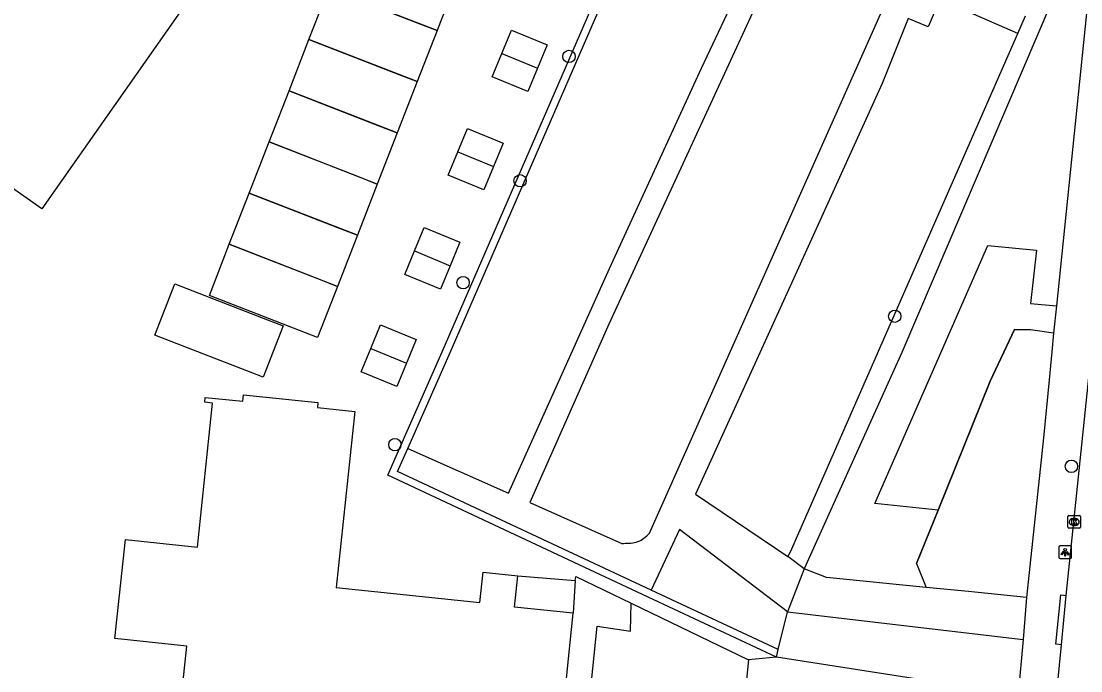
# Model space of a CAD drawing. Extents: x 161355 to 162026, y 386504 to 387459.
# Drawn here: x 161733.1 to 161816.9, y 386974.8 to 387026.1 of the extents above; entities that cross this region are included whole.
import ezdxf

# ---------------------------------------------------------------- set-up
doc = ezdxf.new("R2010")
doc.units = 0
for name, color, linetype in [('IMGEO_Boom', 7, 'Continuous'), ('IMGEO_Groenvoorziening', 7, 'Continuous'), ('IMGEO_Haag', 7, 'Continuous'), ('IMGEO_Hek', 7, 'Continuous'), ('IMGEO_Kolk', 7, 'Continuous'), ('IMGEO_Lichtpunt', 7, 'Continuous'), ('IMGEO_Pand', 7, 'Continuous'), ('IMGEO_Pand_vergunning_verleend', 7, 'Continuous'), ('IMGEO_Rijbaan_lokaal_open', 7, 'Continuous'), ('IMGEO_Voetpad_open', 7, 'Continuous')]:
    doc.layers.add(name, color=color, linetype=linetype)

msp = doc.modelspace()

# ---------------------------------------------------------------- linework, layer by layer
at = {"layer": 'IMGEO_Boom'}
for centre in [(161776.458, 387023.353), (161772.594, 387013.526), (161768.087, 387005.471), (161802.217, 387002.813), (161762.693, 386992.664), (161816.185, 386990.951)]:
    msp.add_circle(centre, 0.489, dxfattribs=at)
at = {"layer": 'IMGEO_Groenvoorziening'}
for points in [[(161815.863, 387030.555), (161802.789, 386999.955), (161795.062, 386982.841)], [(161793.773, 386983.828), (161793.973, 386984.193), (161811.962, 387025.169)], [(161805.644, 386987.493), (161800.636, 386988.001), (161809.588, 387008.416), (161813.434, 387008.038), (161812.953, 387003.812), (161815.003, 387003.636)], [(161814.782, 387001.486), (161812.956, 387001.728), (161811.679, 387001.766), (161809.77, 386997.691), (161805.644, 386987.493)], [(161805.644, 386987.493), (161803.94, 386983.281), (161804.691, 386981.376)], [(161781.371, 386980.133), (161790.657, 386975.66)], [(161793.008, 386976.465), (161793.725, 386979.452)], [(161792.865, 386975.87), (161790.657, 386975.66)], [(161811.785, 386972.925), (161792.865, 386975.87)], [(161790.657, 386975.66), (161789.803, 386967.343)]]:
    msp.add_lwpolyline(points, dxfattribs=at)
at = {"layer": 'IMGEO_Haag'}
for points in [[(161792.865, 386975.87), (161782.712, 386980.617), (161762.122, 386990.243), (161763.164, 386992.597), (161766.441, 387000), (161785.059, 387042.918), (161785.564, 387044.083), (161816.662, 387032.425)], [(161763.713, 386992.354), (161766.99, 386999.757), (161785.616, 387042.695), (161814.566, 387031.099)], [(161793.008, 386976.465), (161782.965, 386981.161)], [(161792.865, 386975.87), (161793.008, 386976.465)]]:
    msp.add_lwpolyline(points, dxfattribs=at)
at = {"layer": 'IMGEO_Hek'}
for points in [[(161805.644, 386987.493), (161809.77, 386997.691), (161811.679, 387001.766), (161812.956, 387001.728)], [(161803.94, 386983.281), (161805.644, 386987.493)]]:
    msp.add_lwpolyline(points, dxfattribs=at)
at = {"layer": 'IMGEO_Kolk'}
for p, q in [((161815.908, 386986.128), (161815.908, 386986.98)), ((161815.983, 386987.054), (161816.835, 386987.054)), ((161816.396, 386986.834), (161816.421, 386986.834)), ((161816.909, 386986.98), (161816.909, 386986.128)), ((161816.835, 386986.054), (161815.983, 386986.054)), ((161816.419, 386986.274), (161816.394, 386986.274))]:
    msp.add_line(p, q, dxfattribs=at)
for points in [[(161815.908, 386986.128), (161815.908, 386986.98)], [(161815.983, 386987.054), (161816.835, 386987.054)], [(161816.229, 386986.754), (161816.352, 386986.754), (161816.352, 386986.603), (161816.482, 386986.754), (161816.646, 386986.754), (161816.5, 386986.603), (161816.653, 386986.354), (161816.501, 386986.354), (161816.416, 386986.518), (161816.352, 386986.451), (161816.352, 386986.354), (161816.229, 386986.354), (161816.229, 386986.754)], [(161816.909, 386986.98), (161816.909, 386986.128)], [(161816.835, 386986.054), (161815.983, 386986.054)]]:
    msp.add_lwpolyline(points, dxfattribs=at)
for centre, start, end in [((161815.985, 386986.978), 91.55205, 178.44795), ((161815.985, 386986.978), 91.55205, 178.44795), ((161816.833, 386986.978), 1.55205, 88.44795), ((161816.833, 386986.978), 1.55205, 88.44795), ((161815.985, 386986.13), 181.55205, 268.44795), ((161815.985, 386986.13), 181.55205, 268.44795), ((161816.833, 386986.13), 271.55205, 358.44795), ((161816.833, 386986.13), 271.55205, 358.44795)]:
    msp.add_arc(centre, 0.0765, start, end, dxfattribs=at)
for centre, major_axis, ratio, start_param, end_param in [((161816.395, 386986.554), (-0.387, 0.002), 0.722429, 4.712389, 7.853982), ((161816.42, 386986.554), (-0.39, 0.002), 0.717154, 1.570796, 4.712389)]:
    msp.add_ellipse(centre, major_axis=major_axis, ratio=ratio, start_param=start_param, end_param=end_param, dxfattribs=at)
at = {"layer": 'IMGEO_Lichtpunt'}
for p, q in [((161815.192, 386984.567), (161815.192, 386983.76)), ((161815.192, 386984.567), (161815.192, 386983.76)), ((161816.094, 386984.662), (161815.286, 386984.662)), ((161816.094, 386984.662), (161815.286, 386984.662)), ((161816.188, 386983.76), (161816.188, 386984.567)), ((161816.188, 386983.76), (161816.188, 386984.567)), ((161815.286, 386983.666), (161816.094, 386983.666)), ((161815.286, 386983.666), (161816.094, 386983.666))]:
    msp.add_line(p, q, dxfattribs=at)
for points in [[(161815.566, 386984.231), (161815.605, 386984.203), (161815.417, 386983.941), (161815.379, 386983.968), (161815.566, 386984.231)], [(161815.668, 386984.183), (161815.715, 386984.183), (161815.715, 386983.861), (161815.668, 386983.861), (161815.668, 386984.183)], [(161815.778, 386984.203), (161815.816, 386984.23), (161816.003, 386983.968), (161815.964, 386983.94), (161815.778, 386984.203)]]:
    msp.add_lwpolyline(points, dxfattribs=at)
msp.add_circle((161815.691, 386984.365), 0.0994, dxfattribs=at)
for centre, start, end in [((161815.286, 386984.567), 90, 180), ((161815.286, 386984.567), 90, 180), ((161816.094, 386984.567), 0, 90), ((161816.094, 386984.567), 0, 90), ((161815.286, 386983.76), 180, 270), ((161815.286, 386983.76), 180, 270), ((161816.094, 386983.76), 270, 0), ((161816.094, 386983.76), 270, 360)]:
    msp.add_arc(centre, 0.0946, start, end, dxfattribs=at)
at = {"layer": 'IMGEO_Pand'}
for points in [[(161734.763, 387011.311), (161731.75, 387013.443), (161719.086, 387022.38), (161721.337, 387025.559), (161712.281, 387031.913), (161712.953, 387032.874), (161713.084, 387032.783), (161718.246, 387040.124), (161723.239, 387047.192), (161723.109, 387047.286), (161723.368, 387047.663), (161727.968, 387044.436), (161732.719, 387041.098), (161731.725, 387039.693), (161747.097, 387028.852), (161734.763, 387011.311)], [(161738.432, 386958.026), (161738.957, 386962.999), (161739.33, 386966.529), (161745.977, 386965.826), (161746.71, 386972.758), (161745.192, 386972.919), (161745.235, 386973.325), (161745.881, 386973.257), (161746.249, 386976.736), (161740.552, 386977.339), (161741.379, 386985.162), (161747.076, 386984.559), (161748.281, 386995.955), (161747.66, 386996.021), (161747.701, 386996.402), (161750.662, 386996.09), (161750.719, 386996.605), (161756.61, 386995.983), (161756.568, 386995.589), (161759.516, 386995.277), (161758.037, 386981.371), (161769.416, 386980.192), (161769.663, 386982.572), (161772.413, 386982.287)], [(161776.798, 386979.346), (161772.158, 386979.827), (161772.413, 386982.287)], [(161775.915, 386970.824), (161776.798, 386979.346)]]:
    msp.add_lwpolyline(points, dxfattribs=at)
at = {"layer": 'IMGEO_Pand_vergunning_verleend'}
for points in [[(161757.476, 387028.734), (161759.052, 387032.78), (161766.026, 387030.065), (161767.602, 387029.451), (161766.026, 387025.405)], [(161755.901, 387024.688), (161757.476, 387028.734)], [(161757.476, 387028.734), (161764.45, 387026.019), (161766.026, 387025.405)], [(161766.026, 387025.405), (161757.476, 387028.734)], [(161766.026, 387025.405), (161764.451, 387021.359)], [(161771.142, 387023.592), (161771.904, 387025.441), (161774.729, 387024.277), (161773.966, 387022.427)], [(161754.325, 387020.642), (161755.901, 387024.688)], [(161755.901, 387024.688), (161762.875, 387021.973), (161764.451, 387021.359)], [(161764.451, 387021.359), (161755.901, 387024.688)], [(161773.966, 387022.427), (161773.204, 387020.578), (161770.379, 387021.742), (161771.142, 387023.592)], [(161771.142, 387023.592), (161773.966, 387022.427)], [(161764.451, 387021.359), (161762.876, 387017.313)], [(161752.75, 387016.596), (161754.325, 387020.642)], [(161754.325, 387020.642), (161761.299, 387017.927), (161762.876, 387017.313)], [(161762.876, 387017.313), (161754.325, 387020.642)], [(161767.666, 387015.808), (161768.429, 387017.658), (161771.253, 387016.494), (161770.491, 387014.644)], [(161762.876, 387017.313), (161761.3, 387013.267)], [(161751.174, 387012.55), (161752.75, 387016.596)], [(161752.75, 387016.596), (161759.724, 387013.881), (161761.3, 387013.267)], [(161761.3, 387013.267), (161752.75, 387016.596)], [(161770.491, 387014.644), (161769.728, 387012.794), (161766.904, 387013.959), (161767.666, 387015.808)], [(161767.666, 387015.808), (161770.491, 387014.644)], [(161761.3, 387013.267), (161759.725, 387009.221)], [(161749.599, 387008.504), (161751.174, 387012.55)], [(161751.174, 387012.55), (161758.148, 387009.834), (161759.725, 387009.221)], [(161759.725, 387009.221), (161751.174, 387012.55)], [(161759.725, 387009.221), (161758.149, 387005.175)], [(161764.247, 387007.975), (161765.009, 387009.825), (161767.834, 387008.661), (161767.071, 387006.811)], [(161758.149, 387005.175), (161756.574, 387001.129), (161748.023, 387004.458), (161749.599, 387008.504)], [(161749.599, 387008.504), (161756.573, 387005.788), (161758.149, 387005.175)], [(161758.149, 387005.175), (161749.599, 387008.504)], [(161767.071, 387006.811), (161766.309, 387004.961), (161763.484, 387006.126), (161764.247, 387007.975)], [(161764.247, 387007.975), (161767.071, 387006.811)], [(161743.72, 387001.331), (161745.296, 387005.377), (161752.27, 387002.661), (161753.846, 387002.048), (161752.271, 386998.002), (161743.72, 387001.331)], [(161760.782, 387000.277), (161761.545, 387002.127), (161764.369, 387000.963), (161763.607, 386999.113)], [(161763.607, 386999.113), (161762.844, 386997.263), (161760.02, 386998.428), (161760.782, 387000.277)], [(161760.782, 387000.277), (161763.607, 386999.113)]]:
    msp.add_lwpolyline(points, dxfattribs=at)
at = {"layer": 'IMGEO_Rijbaan_lokaal_open'}
for points in [[(161815.778, 386980.744), (161817.769, 387000), (161819.068, 387013.13)], [(161815.391, 386976.848), (161815.778, 386980.744)], [(161813.817, 386961.503), (161814.391, 386966.676), (161815.391, 386976.848)]]:
    msp.add_lwpolyline(points, dxfattribs=at)
at = {"layer": 'IMGEO_Voetpad_open'}
for points in [[(161817.913, 387031.945), (161815.003, 387003.636)], [(161763.713, 386992.354), (161771.665, 386988.832), (161779.665, 387006.589), (161786.942, 387022.431), (161790.97, 387030.976)], [(161792.548, 387030.238), (161779.608, 387002.182), (161773.365, 386988.079), (161780.63, 386984.863), (161780.778, 386984.863), (161780.926, 386984.865), (161781.073, 386984.868), (161781.218, 386984.875), (161781.361, 386984.887), (161781.502, 386984.905), (161781.64, 386984.929), (161781.775, 386984.961), (161781.905, 386985.003), (161782.056, 386985.067), (161782.153, 386985.118), (161782.27, 386985.191), (161782.384, 386985.274), (161782.494, 386985.363), (161782.603, 386985.457), (161782.71, 386985.554), (161782.816, 386985.654), (161801.952, 387028.672)], [(161811.962, 387025.169), (161805.784, 387027.881), (161804.851, 387025.682), (161803.279, 387026.345), (161801.219, 387021.215), (161793.812, 387004.912), (161786.465, 386988.739), (161793.773, 386983.828)], [(161811.962, 387025.169), (161812.568, 387026.549)], [(161815.003, 387003.636), (161814.782, 387001.486)], [(161814.782, 387001.486), (161814.629, 387000), (161814.419, 386997.799), (161813.981, 386993.203), (161812.638, 386980.591)], [(161782.965, 386981.161), (161762.909, 386990.538), (161763.713, 386992.354)], [(161793.725, 386979.452), (161785.205, 386985.967), (161782.965, 386981.161)], [(161795.062, 386982.841), (161793.773, 386983.828)], [(161795.062, 386982.841), (161793.725, 386979.452)], [(161804.691, 386981.376), (161796.816, 386982.154), (161795.062, 386982.841)], [(161772.413, 386982.287), (161776.958, 386981.923)], [(161776.958, 386981.923), (161776.798, 386979.346)], [(161776.958, 386981.923), (161776.988, 386982.245), (161781.371, 386980.133)], [(161812.638, 386980.591), (161808.038, 386981.045), (161804.691, 386981.376)], [(161815.391, 386976.848), (161814.95, 386976.891), (161815.341, 386980.787), (161815.778, 386980.744)], [(161777.903, 386970.606), (161778.694, 386978.31), (161781.322, 386977.922), (161781.371, 386980.133)], [(161812.638, 386980.591), (161812.369, 386977.249)], [(161793.725, 386979.452), (161812.369, 386977.249)], [(161812.369, 386977.249), (161811.986, 386972.95)]]:
    msp.add_lwpolyline(points, dxfattribs=at)

doc.saveas('drawing.dxf')
